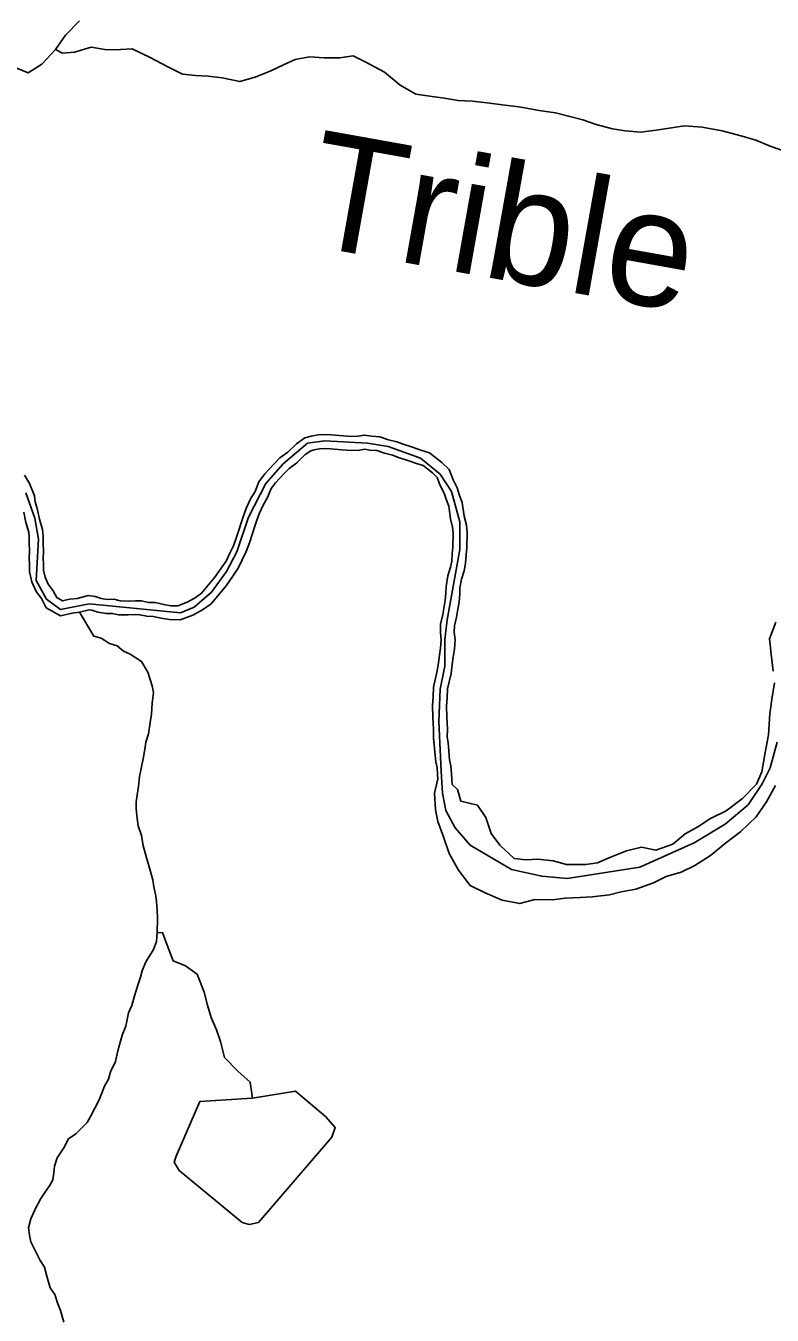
# Model space of a CAD drawing. Extents: x 1310247 to 1664935, y 235267 to 584339.
# Drawn here: x 1521555 to 1524766, y 362419 to 367963 of the extents above; entities that cross this region are included whole.
import ezdxf

# ---------------------------------------------------------------- set-up
doc = ezdxf.new("R2010")
doc.units = 0
for name, color, linetype in [('GM_X_Minor_Lake', 7, 'Continuous'), ('GM_X_Minor_River', 7, 'Continuous'), ('GM_X_Minor_River_Text', 7, 'Continuous'), ('GM_X_Township', 7, 'Continuous')]:
    doc.layers.add(name, color=color, linetype=linetype)

msp = doc.modelspace()

# ---------------------------------------------------------------- linework, layer by layer
at = {"layer": 'GM_X_Minor_Lake'}
for points in [[(1522201.3, 363103.6), (1522192.8, 363077.6), (1522214.3, 363041.1), (1522485.4, 362817.7), (1522515.3, 362809.1), (1522555.6, 362818.5), (1522870.7, 363184.7), (1522885.4, 363226.6), (1522844.1, 363273.5), (1522715.5, 363382.1), (1522530.4, 363353.1)], [(1522530.4, 363353.1), (1522303.5, 363338.8), (1522201.3, 363103.6)]]:
    msp.add_lwpolyline(points, dxfattribs=at)
at = {"layer": 'GM_X_Minor_River'}
for points in [[(1521785.2, 367984.2), (1521726, 367923), (1521682.9, 367861.5), (1521623.7, 367798.2), (1521564.9, 367761), (1521495.1, 367790.3), (1521432.7, 367773.3), (1521393.5, 367709.7), (1521416.4, 367639), (1521409.3, 367574.9), (1521384.1, 367509), (1521356.9, 367439.2), (1521295.4, 367359.9), (1521242.2, 367298.5), (1521166.8, 367231.5), (1521116.6, 367224.3), (1521048.9, 367255.6), (1520982.8, 367264.7), (1520921, 367285.9), (1520848.8, 367287.1), (1520798.6, 367281.9), (1520746.2, 367270.7), (1520592.4, 367254.2)], [(1521682.9, 367861.5), (1521712.7, 367844.9), (1521764.9, 367850), (1521835.5, 367871), (1521903.5, 367859.8), (1521961.7, 367860.8), (1522011.9, 367864), (1522089.5, 367826.5), (1522165.1, 367787.1), (1522228.8, 367755.9), (1522284.8, 367749), (1522339, 367746), (1522399, 367739), (1522475, 367723.7), (1522541.5, 367742.6), (1522608.2, 367769.6), (1522662.7, 367794.8), (1522713.3, 367818.1), (1522775.7, 367829.1), (1522837.8, 367826), (1522906, 367824.9), (1522962.3, 367834), (1523018, 367806.9), (1523097.5, 367763.4), (1523164.8, 367708.1), (1523232.4, 367668.8), (1523282.4, 367661.9), (1523354.5, 367652.7), (1523414.5, 367641.6), (1523474.6, 367638.6), (1523538.7, 367631.5), (1523614.8, 367622.2), (1523676.8, 367615.1), (1523762.8, 367599.6), (1523832.9, 367588.4), (1523894.8, 367573.3), (1523950.7, 367558.3), (1524008.6, 367539.3), (1524078.5, 367520), (1524132.5, 367511.1), (1524200.6, 367505.9), (1524266.9, 367514.8), (1524387.6, 367532.9), (1524463.7, 367527.6), (1524549.8, 367512.1), (1524635.6, 367488.6), (1524695.5, 367471.5), (1524757.3, 367446.4), (1524809.1, 367427.4)], [(1523367.8, 364906.1), (1523368.6, 364938.1), (1523367.2, 364966.2), (1523365.8, 364992.4), (1523364.8, 365038.5), (1523367.6, 365074.5), (1523368.5, 365112.6), (1523383.9, 365178.5), (1523388.8, 365216.5), (1523393.5, 365248.5), (1523398.2, 365282.5), (1523401.1, 365322.5), (1523397.9, 365356.7), (1523398.5, 365382.7), (1523407.3, 365420.6), (1523411.9, 365446.6), (1523418.8, 365484.6), (1523421.6, 365520.6), (1523422.1, 365546.7), (1523429, 365584.6), (1523439.8, 365620.5), (1523446.5, 365652.5), (1523449.3, 365688.5), (1523452, 365718.5), (1523453.4, 365782.7), (1523450.2, 365816.8), (1523441, 365855.1), (1523432.4, 365913.5), (1523419.2, 365947.9), (1523409.8, 365976.2), (1523392.6, 366010.7), (1523375.6, 366055.2), (1523344.4, 366086), (1523291.4, 366127.2), (1523253.7, 366138.1), (1523218, 366150.9), (1523178.3, 366163.8), (1523150.6, 366174.5), (1523114.9, 366183.3), (1523077.2, 366196.2), (1523041.3, 366199), (1523011.5, 366203.7), (1522983.4, 366198.3), (1522957.4, 366196.8), (1522919.5, 366199.7), (1522869.7, 366204.8), (1522843.7, 366205.4), (1522811.8, 366204.1), (1522781.7, 366198.7), (1522755.6, 366191.3), (1522719, 366166), (1522682.3, 366130.7), (1522647.8, 366105.4), (1522621.2, 366077.9), (1522582.3, 366036.7), (1522557.6, 366003.1), (1522540.7, 365961.4), (1522522, 365929.7), (1522503.1, 365888), (1522490.3, 365852.2), (1522481.7, 365826.3), (1522473.1, 365798.4), (1522460.3, 365760.6), (1522447.6, 365726.8), (1522430.8, 365693), (1522416.1, 365661.3), (1522395.5, 365631.6), (1522368.6, 365592.1), (1522339.9, 365558.7), (1522311.2, 365523.2), (1522282.8, 365503.8), (1522248.4, 365484.5), (1522208.1, 365469.3), (1522178.2, 365470), (1522148.3, 365474.7), (1522110.6, 365483.5), (1522082.6, 365484.1), (1522052.8, 365490.8), (1522026.9, 365491.4), (1521994.9, 365490.1), (1521960.9, 365490.9), (1521933.1, 365497.5), (1521905.1, 365496.1), (1521879.3, 365500.7), (1521853.5, 365509.3), (1521823.6, 365514), (1521775.4, 365501), (1521743.4, 365497.7), (1521713.3, 365490.3), (1521687.6, 365505), (1521672.3, 365533.4), (1521651, 365561.9), (1521637.7, 365592.3), (1521630.3, 365622.6), (1521630.9, 365648.6), (1521629.5, 365674.7), (1521630.2, 365702.8), (1521629, 365740.9), (1521629.6, 365769), (1521626.3, 365797.1), (1521613.3, 365841.6)], [(1521554.9, 365827.4), (1521567.3, 365785.1), (1521569.6, 365766.1), (1521569, 365740.7), (1521570.1, 365702.6), (1521569.5, 365673.8), (1521570.9, 365647.7), (1521570.2, 365616.1), (1521580.6, 365573.1), (1521598.8, 365531.5), (1521621.6, 365501), (1521643, 365461.3), (1521704.3, 365426.4), (1521753.6, 365438.4), (1521786.3, 365441.8), (1521826.9, 365452.7), (1521839.3, 365450.8), (1521864.5, 365442.4), (1521901.3, 365435.8), (1521927.5, 365437.1), (1521953.2, 365431), (1521995.4, 365430.1), (1522027.4, 365431.4), (1522045.5, 365431), (1522075.3, 365424.3), (1522103, 365423.7), (1522136.8, 365415.7), (1522172.8, 365410.1), (1522218.4, 365409.1), (1522273.8, 365429.9), (1522314.4, 365452.8), (1522352.3, 365478.6), (1522386, 365520.2), (1522416.4, 365555.6), (1522444.9, 365597.6), (1522468.4, 365631.3), (1522484.9, 365667.1), (1522502.6, 365702.8), (1522516.8, 365740.4), (1522530.2, 365779.9), (1522538.9, 365808), (1522547, 365832.7), (1522558.8, 365865.5), (1522575.3, 365902), (1522594.6, 365934.7), (1522610.4, 365973.6), (1522628.5, 365998.2), (1522664.6, 366036.5), (1522687.3, 366060), (1522721, 366084.7), (1522757.1, 366119.4), (1522781.5, 366136.3), (1522795.2, 366140.2), (1522818.2, 366144.3), (1522844.3, 366145.3), (1522866, 366144.8), (1522914.2, 366139.9), (1522956.8, 366136.7), (1522990.7, 366138.6), (1523012.5, 366142.8), (1523034.3, 366139.3), (1523065, 366136.9), (1523098, 366125.7), (1523132.6, 366117.1), (1523158.3, 366107.3), (1523198.6, 366094.1), (1523235.2, 366081), (1523263.6, 366072.8), (1523304.7, 366040.7), (1523324.2, 366021.6), (1523337.6, 365986.5), (1523354.2, 365953.2), (1523362.6, 365927.7), (1523374, 365898.2), (1523382.1, 365843.8), (1523390.8, 365807), (1523393.3, 365780.5), (1523392, 365721.8), (1523389.5, 365693.5), (1523387, 365661), (1523381.6, 365635.3), (1523370.5, 365598.6), (1523362.3, 365552.7), (1523361.6, 365523.6), (1523359.2, 365492.3), (1523352.8, 365457.2), (1523348.5, 365432.7), (1523338.6, 365390.3), (1523337.9, 365354.5), (1523340.9, 365321.8), (1523338.5, 365288.8), (1523334.1, 365257), (1523329.3, 365224.6), (1523324.8, 365189.2), (1523308.6, 365120.2), (1523307.7, 365077.5), (1523304.8, 365040.2), (1523305.8, 364990.1), (1523307.3, 364963.2), (1523308.5, 364937.3), (1523307.8, 364902.8)], [(1521555.7, 365824.7), (1521567.3, 365785.1), (1521569.6, 365766.1), (1521569, 365740.7), (1521570.1, 365702.6), (1521569.5, 365673.8), (1521570.9, 365647.7), (1521570.2, 365616.1), (1521580.6, 365573.1), (1521598.8, 365531.5), (1521621.6, 365501), (1521643, 365461.3), (1521704.3, 365426.4), (1521753.6, 365438.4), (1521786.3, 365441.8), (1521826.9, 365452.7), (1521839.3, 365450.8), (1521864.5, 365442.4), (1521901.3, 365435.8), (1521927.5, 365437.1), (1521953.2, 365431), (1521995.4, 365430.1), (1522027.4, 365431.4), (1522045.5, 365431), (1522075.3, 365424.3), (1522103, 365423.7), (1522136.8, 365415.7), (1522172.8, 365410.1), (1522218.4, 365409.1), (1522273.8, 365429.9), (1522314.4, 365452.8), (1522352.3, 365478.6), (1522386, 365520.2), (1522416.4, 365555.6), (1522444.9, 365597.6), (1522468.4, 365631.3), (1522484.9, 365667.1), (1522502.6, 365702.8), (1522516.8, 365740.4), (1522530.2, 365779.9), (1522538.9, 365808), (1522547, 365832.7), (1522558.8, 365865.5), (1522575.3, 365902), (1522594.6, 365934.7), (1522610.4, 365973.6), (1522628.5, 365998.2), (1522664.6, 366036.5), (1522687.3, 366060), (1522721, 366084.7), (1522757.1, 366119.4), (1522781.5, 366136.3), (1522795.2, 366140.2), (1522818.2, 366144.3), (1522844.3, 366145.3), (1522866, 366144.8), (1522914.2, 366139.9), (1522956.8, 366136.7), (1522990.7, 366138.6), (1523012.5, 366142.8), (1523034.3, 366139.3), (1523065, 366136.9), (1523098, 366125.7), (1523132.6, 366117.1), (1523158.3, 366107.3), (1523198.6, 366094.1), (1523235.2, 366081), (1523263.6, 366072.8), (1523304.7, 366040.7), (1523324.2, 366021.6), (1523337.6, 365986.5), (1523354.2, 365953.2), (1523362.6, 365927.7), (1523374, 365898.2), (1523382.1, 365843.8), (1523390.8, 365807), (1523393.3, 365780.5), (1523392, 365721.8), (1523389.5, 365693.5), (1523387, 365661), (1523381.6, 365635.3), (1523370.5, 365598.6), (1523362.3, 365552.7), (1523361.6, 365523.6), (1523359.2, 365492.3), (1523352.8, 365457.2), (1523348.5, 365432.7), (1523338.6, 365390.3), (1523337.9, 365354.5), (1523340.9, 365321.8), (1523338.5, 365288.8), (1523334.1, 365257), (1523329.3, 365224.6), (1523324.8, 365189.2), (1523308.6, 365120.2), (1523307.7, 365077.5), (1523304.8, 365040.2), (1523305.8, 364990.1), (1523307.3, 364963.2), (1523308.5, 364937.3), (1523307.9, 364907.4)], [(1521613.3, 365841.6), (1521604.3, 365887.9), (1521595, 365916.2), (1521591.6, 365942.3), (1521570.8, 365994.9), (1521549.6, 366031.5)], [(1521546.2, 365872.7), (1521554.9, 365827.4)], [(1521786.3, 365441.8), (1521846.8, 365339.2), (1521878.6, 365330.5), (1521914.2, 365307.7), (1521948, 365297), (1521975.5, 365274.3), (1522003.3, 365261.7), (1522052.6, 365230.6), (1522079.7, 365183.9), (1522098.4, 365125.3), (1522103.9, 365097.1), (1522098.9, 365051.1), (1522095.9, 365003), (1522089.1, 364967.1), (1522082.1, 364919.1), (1522071.3, 364883.2), (1522066.7, 364853.2), (1522059.8, 364811.2), (1522050.9, 364769.3), (1522044.2, 364735.3), (1522039.3, 364693.3), (1522034.5, 364655.3), (1522029.9, 364627.3), (1522029.3, 364597.2), (1522034.4, 364555), (1522037.7, 364522.8), (1522052.9, 364482.4), (1522059.9, 364438.1), (1522078.5, 364371.6), (1522087.8, 364337.3), (1522100.9, 364290.9), (1522106.2, 364260.7), (1522113.4, 364222.4), (1522116.9, 364196.2), (1522120.2, 364162.1), (1522121.4, 364126), (1522120.1, 364063.8), (1522117.3, 364025.8), (1522104.5, 363991.9), (1522088, 363966.2), (1522071.4, 363938.5), (1522054.6, 363900.7), (1522048, 363872.8), (1522037.3, 363838.9), (1522022.3, 363793.1), (1522011.4, 363751.2), (1521996.7, 363719.4), (1521985.5, 363661.5), (1521968.7, 363623.7), (1521957.8, 363581.8), (1521951.3, 363555.8), (1521940.3, 363510), (1521919.4, 363466.3), (1521910.7, 363434.3), (1521894, 363404.6), (1521883.5, 363378.8), (1521870.8, 363344.9), (1521833.2, 363273.5), (1521818.7, 363247.7), (1521769.6, 363198.6), (1521739.1, 363177.2), (1521718.3, 363139.5), (1521689.4, 363096), (1521678.6, 363060.1), (1521676, 363032.1), (1521671.4, 363002.1), (1521656.8, 362976.3), (1521636.2, 362946.7), (1521619.7, 362920.9), (1521594.7, 362875.3), (1521575.8, 362833.6), (1521567, 362795.7), (1521570.3, 362763.5), (1521575.7, 362735.3), (1521598.7, 362688.7), (1521616, 362654.2), (1521635.4, 362625.7), (1521644.6, 362587.4), (1521659.6, 362537), (1521679, 362508.5), (1521692.2, 362468.1), (1521703.6, 362439.8), (1521718.5, 362389.3)], [(1524781.3, 365399.7), (1524754, 365327.9), (1524760.9, 365261.5), (1524769.8, 365189)], [(1524774.9, 365138.8), (1524763.7, 365068.7), (1524754.6, 365004.6), (1524749.1, 364914.3), (1524735.8, 364838.2), (1524720.4, 364756.1), (1524697.4, 364702.3), (1524638.2, 364641), (1524567.1, 364588), (1524500.4, 364555), (1524445.6, 364519.8), (1524391, 364488.6), (1524338.1, 364445.3), (1524265.4, 364418.4), (1524203.4, 364431.5), (1524139, 364416.5), (1524066.3, 364387.6), (1524013.7, 364364.4), (1523963.5, 364357.2), (1523881.2, 364356.6), (1523823.3, 364373.6), (1523757.2, 364380.7), (1523705, 364377.6), (1523655, 364382.5), (1523593.7, 364439.7), (1523556.5, 364490.5), (1523533.5, 364559.2), (1523498.3, 364612), (1523426.4, 364629.3), (1523411.2, 364679.7), (1523388.5, 364700.6)], [(1523307.8, 364902.8), (1523311.6, 364873.2), (1523314.7, 364840.5), (1523318.1, 364799), (1523323.6, 364772.2), (1523326.4, 364744.7), (1523327.4, 364725.1)], [(1523308.3, 364898.3), (1523311.6, 364873.2), (1523314.7, 364840.5), (1523318.1, 364799), (1523323.6, 364772.2), (1523326.4, 364744.7), (1523327.4, 364725.1)], [(1523388.5, 364700.6), (1523387.7, 364721.1), (1523386.3, 364749.2), (1523383, 364781.4), (1523377.6, 364807.6), (1523374.5, 364845.7), (1523371.2, 364879.9), (1523367.8, 364906.1)], [(1523327.4, 364725.1), (1523312.6, 364663.3), (1523317.4, 364592.9), (1523326.6, 364542.6), (1523351.6, 364475.9), (1523376.5, 364405.2), (1523415.4, 364332.2), (1523466.5, 364267.1), (1523530.1, 364235.9), (1523603.9, 364204.6), (1523679.8, 364189.2), (1523744.3, 364206.2), (1523820.5, 364205), (1523876.8, 364212), (1523939, 364215), (1523991.2, 364218.2), (1524065.6, 364227), (1524116, 364240.2), (1524178.4, 364251.2), (1524255, 364278), (1524309.7, 364305.2), (1524374.2, 364324.2), (1524432.8, 364353.3), (1524499.7, 364396.4), (1524564.8, 364449.5), (1524629.8, 364498.6), (1524697.1, 364561.7), (1524740.3, 364627.3), (1524779.6, 364696.9)], [(1522120.1, 364063.8), (1522143.1, 364064.4), (1522162.2, 364009.9), (1522189.2, 363943.2), (1522241, 363922.2), (1522292.6, 363885.2), (1522321.4, 363808.4), (1522336.5, 363751.9), (1522351.7, 363699.5), (1522374.9, 363646.9), (1522392.1, 363596.4), (1522409, 363527.8), (1522466.2, 363468.6), (1522519.5, 363421.5), (1522530.4, 363353.1)]]:
    msp.add_lwpolyline(points, dxfattribs=at)
at = {"layer": 'GM_X_Township'}
for points in [[(1521554.5, 365955.4), (1521594.2, 365846.1), (1521609.1, 365756.7), (1521599.2, 365577.9), (1521643.9, 365498.5), (1521703.5, 365453.8), (1521827.6, 365478.6), (1522219.8, 365438.9), (1522279.4, 365463.7), (1522353.9, 365528.3), (1522418.4, 365617.7), (1522463.1, 365702.1), (1522512.7, 365851.1), (1522587.2, 365995.1), (1522661.7, 366079.5), (1522766, 366168.9), (1522840.4, 366178.9), (1523024.1, 366168.9), (1523113.5, 366154), (1523252.5, 366104.4), (1523336.9, 366034.8), (1523386.5, 365960.3), (1523421.3, 365831.2), (1523421.3, 365712), (1523366.7, 365409.1), (1523356.7, 365324.7), (1523356.7, 365210.4), (1523336.9, 365111.1), (1523331.9, 364972.1), (1523341.8, 364758.5), (1523346.8, 364664.2), (1523361.7, 364589.7), (1523401.4, 364515.2), (1523466, 364440.7), (1523644.7, 364336.4), (1523773.8, 364306.6), (1523883, 364296.6), (1524195.8, 364346.3), (1524429.1, 364450.6), (1524563.2, 364530.1), (1524662.5, 364614.5), (1524722, 364703.9), (1524756.8, 364773.4), (1524786.6, 364882.7)], [(1524786.6, 364882.7), (1524756.8, 364773.4), (1524722, 364703.9), (1524662.5, 364614.5), (1524563.2, 364530.1), (1524429.1, 364450.6), (1524195.8, 364346.3), (1523883, 364296.6), (1523773.8, 364306.6), (1523644.7, 364336.4), (1523466, 364440.7), (1523401.4, 364515.2), (1523361.7, 364589.7), (1523346.8, 364664.2), (1523341.8, 364758.5), (1523331.9, 364972.1), (1523336.9, 365111.1), (1523356.7, 365210.4), (1523356.7, 365324.7), (1523366.7, 365409.1), (1523421.3, 365712), (1523421.3, 365831.2), (1523386.5, 365960.3), (1523336.9, 366034.8), (1523252.5, 366104.4), (1523113.5, 366154), (1523024.1, 366168.9), (1522840.4, 366178.9), (1522766, 366168.9), (1522661.7, 366079.5), (1522587.2, 365995.1), (1522512.7, 365851.1), (1522463.1, 365702.1), (1522418.4, 365617.7), (1522353.9, 365528.3), (1522279.4, 365463.7), (1522219.8, 365438.9), (1521827.6, 365478.6), (1521703.5, 365453.8), (1521643.9, 365498.5), (1521599.2, 365577.9), (1521609.1, 365756.7), (1521594.2, 365846.1), (1521554.5, 365955.4)]]:
    msp.add_lwpolyline(points, dxfattribs=at)

# ---------------------------------------------------------------- texts
at = {"layer": 'GM_X_Minor_River_Text'}
msp.add_text('Trible', height=499.97, rotation=349.862, dxfattribs=at).set_placement((1522740.7, 367024.7))

doc.saveas('drawing.dxf')
